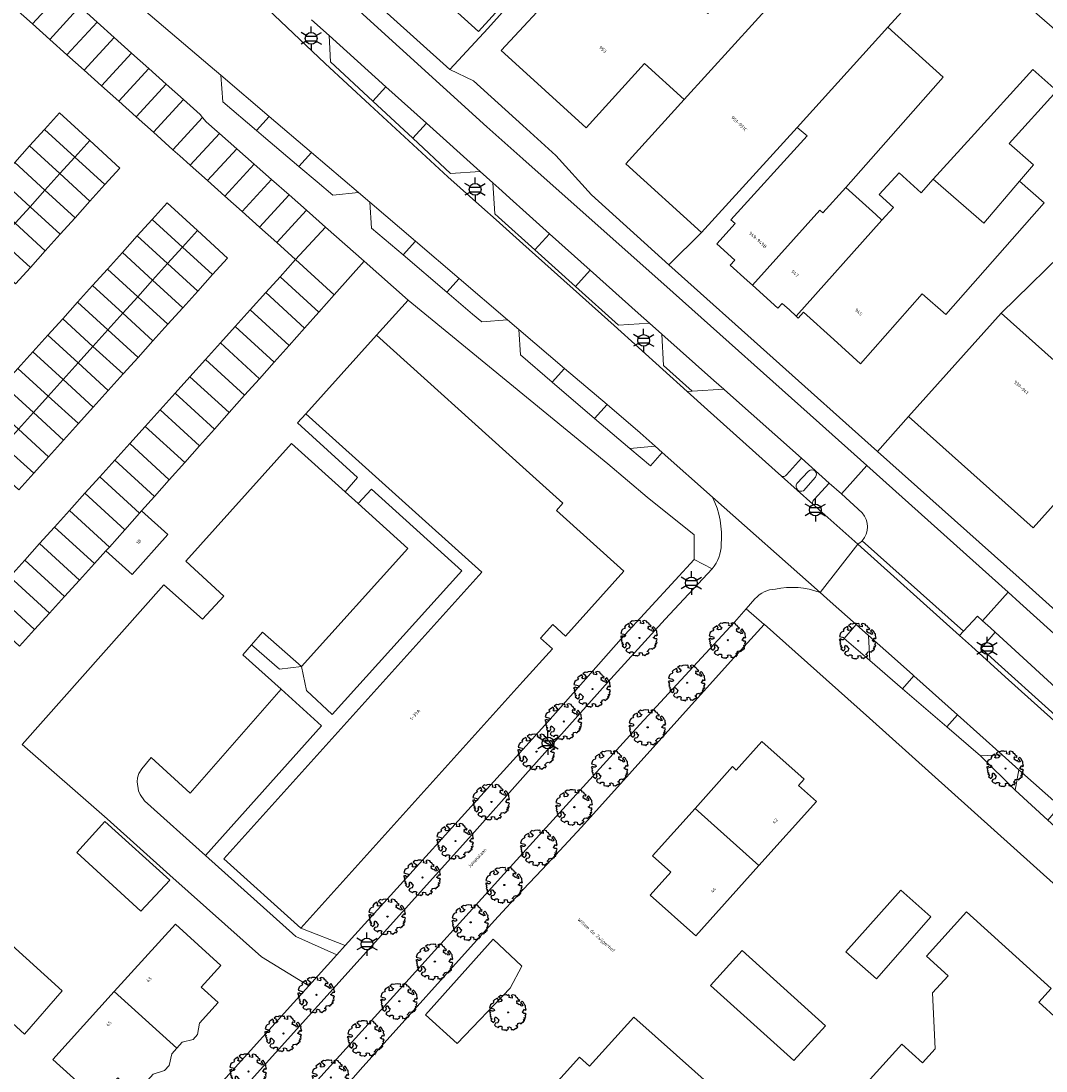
# Model space of a CAD drawing. Extents: x 105780 to 185197, y 477999 to 525027.
# Tile 398 of 562: x 107946 to 108056, y 479552 to 479665. Entities that reach past the tile are written whole.
import ezdxf
from ezdxf.enums import TextEntityAlignment as Align

# ---------------------------------------------------------------- set-up
doc = ezdxf.new("R2010")
doc.units = 0
for name, color, linetype, lineweight in [('B-GV-GR-BOOM-S', 252, 'Continuous', 25), ('B-GV-GR-HAAG_01-G', 252, 'GR-HAAG1', 13), ('B-RO-IE-MEUBILAIR_WEGMEUBILAIR-S', 252, 'Continuous', 25), ('B-WE-OG-TERREIN_ONBEGROEID-GV', 252, 'Continuous', 18), ('B-XX-KG-KADASTRAAL_BEBOUWING-G', 252, 'Continuous', 20), ('B1-WE-OG-BEBOUWING-T18', 7, 'Continuous', 18), ('B1-WE-OG-TERREIN_ERF-GV', 252, 'Continuous', 18), ('B1-WE-OG-TOPOGRAFIE-T18', 10, 'Continuous', 18), ('B1-WE-VH-VERHARDING_ASFALT-GV', 252, 'Continuous', 18), ('B1-WE-VH-VERHARDING_BEDRIJFSVLOERPLAAT-GV', 252, 'Continuous', 18), ('B1-WE-VH-VERHARDING_BETONSTRAATSTEEN-GV', 252, 'Continuous', 18), ('B1-WE-VH-VERHARDING_HALFVERHARDING-GV', 252, 'Continuous', 18), ('B1-WE-VH-VERHARDING_STRAATBAKSTEEN-GV', 252, 'Continuous', 18), ('B1-WE-VH-VERHARDING_TEGEL-GV', 252, 'Continuous', 18)]:
    doc.layers.add(name, color=color, linetype=linetype, lineweight=lineweight)
doc.styles.add('NLCS-ISO', font='NLCS-ISO.ttf')
doc.styles.add('NLCS-ISO-M200-T18', font='NLCS-ISO.ttf', dxfattribs={"height": 0.36})
doc.linetypes.add('GR-HAAG1', pattern='A,6,[176,NLCS.shx,S=0.125,R=0,X=0,Y=0],-2', length=8)

# ---------------------------------------------------------------- blocks, each defined once
blk = doc.blocks.new('B-SIE-WEG_LICHTMAST-SO')
at = {"ltscale": 0.1}
for p, q in [((0, 1.27), (0, 2.53)), ((-1.1, 0.63), (-2.19, 1.27)), ((1.1, 0.63), (2.19, 1.27)), ((-1.1, -0.63), (-2.19, -1.27)), ((0, -1.27), (0, -2.53)), ((1.1, -0.63), (2.19, -1.27))]:
    blk.add_line(p, q, dxfattribs=at)
at = {"flags": 128}
for points in [[(-1.16, 0.5), (1.16, 0.5)], [(-1.16, -0.5), (1.16, -0.5)]]:
    blk.add_lwpolyline(points, dxfattribs=at)
at = {"ltscale": 0.1}
blk.add_circle((0, 0), 1.27, dxfattribs=at)
at = {"style": 'NLCS-ISO'}
blk.add_attdef('TYPE', text='', height=1.8, dxfattribs=at).set_placement((0, 2.53), align=Align.BOTTOM_CENTER)
blk = doc.blocks.new('B-SGR-BOOM_06')
at = {"linetype": 'Continuous', "flags": 128}
blk.add_lwpolyline([(1.08, 1.41), (1.01, 1.58), (0.88, 1.63), (0.78, 1.81), (0.51, 1.88), (0.34, 1.81), (0.44, 1.71), (0.43, 1.52), (0.09, 1.59), (0.14, 1.73), (0.07, 1.88), (-0.06, 1.84), (-0.19, 1.88), (-0.46, 1.86), (-0.6, 1.79), (-0.78, 1.83), (-1.02, 1.64), (-0.85, 1.56), (-0.8, 1.46), (-0.63, 1.37), (-0.8, 1.16), (-1.02, 1.11), (-1.17, 1.24), (-1.05, 1.29), (-1.15, 1.54), (-1.45, 1.37), (-1.6, 1.21), (-1.52, 1.14), (-1.6, 1.01), (-1.77, 0.94), (-1.89, 0.82), (-2, 0.49), (-1.55, 0.37), (-1.48, 0.22), (-1.6, 0.12), (-1.8, 0.12), (-1.84, 0.22), (-2.04, 0.15), (-1.9, -0.07), (-1.97, -0.15), (-1.89, -0.22), (-1.95, -0.4), (-1.81, -0.47), (-1.89, -0.62), (-1.77, -0.64), (-1.72, -0.68), (-1.85, -0.84), (-1.57, -1.07), (-1.47, -0.97), (-1.38, -0.79), (-1.45, -0.7), (-1.37, -0.47), (-1.25, -0.54), (-1.12, -0.7), (-1, -0.8), (-1.12, -1.12), (-1.37, -1.17), (-1.47, -1.36), (-1.33, -1.51), (-1.13, -1.56), (-1.11, -1.61), (-1.08, -1.66), (-0.93, -1.49), (-0.73, -1.49), (-0.63, -1.56), (-0.68, -1.71), (-0.68, -1.84), (-0.46, -1.89), (-0.24, -1.88), (-0.19, -1.98), (-0.09, -1.86), (0.04, -1.79), (-0.02, -1.6), (0.11, -1.56), (0.31, -1.61), (0.34, -1.84), (0.46, -1.83), (0.58, -1.89), (0.83, -1.69), (0.95, -1.74), (0.93, -1.66), (1.06, -1.59), (0.96, -1.49), (0.85, -1.46), (1.03, -1.29), (1.05, -1.19), (1.26, -1.14), (1.42, -1.22), (1.51, -1.12), (1.51, -1.05), (1.65, -1.05), (1.65, -0.95), (1.78, -0.91), (1.78, -0.82), (1.63, -0.82), (1.82, -0.64), (1.7, -0.57), (1.85, -0.62), (1.9, -0.5), (1.82, -0.37), (1.93, -0.18), (1.87, -0.1), (1.7, -0.1), (1.5, 0.03), (1.63, 0.12), (1.75, 0.34), (1.82, 0.24), (1.95, 0.29), (1.87, 0.57), (1.88, 0.75), (1.8, 0.79), (1.67, 1.06), (1.53, 1.21), (1.35, 1.04), (1.47, 0.97), (1.57, 0.72), (1.41, 0.69), (1.33, 0.85), (1.2, 0.82), (1.06, 0.92), (0.9, 1.01), (0.98, 1.07), (0.93, 1.17), (1.01, 1.27), (1.15, 1.22), (1.26, 1.29)], close=True, dxfattribs=at)
blk.add_circle((0, 0), 0.06)
at = {"style": 'NLCS-ISO'}
blk.add_attdef('SOORT', text='', height=0.3, dxfattribs=at).set_placement((0, -0.36), align=Align.TOP_CENTER)

msp = doc.modelspace()

# ---------------------------------------------------------------- linework, layer by layer
at = {"layer": 'B-GV-GR-HAAG_01-G', "flags": 128}
msp.add_lwpolyline([(108061.926, 479589.407), (108059.529, 479591.561), (108050.859, 479599.513), (108049.338, 479597.751), (108067.521, 479581.359), (108085.943, 479564.894), (108087.369, 479566.542), (108077.866, 479575.083)], close=True, dxfattribs=at)
at = {"layer": 'B-WE-OG-TERREIN_ONBEGROEID-GV', "flags": 128}
for points in [[(108014.999, 479618.864), (108014.247, 479619.532), (108011.524, 479619.29), (108013.723, 479617.411)], [(108037.207, 479599.15), (108035.895, 479600.315), (108034.595, 479598.823), (108037.344, 479596.456)], [(108087.369, 479566.542), (108085.943, 479564.894), (108067.521, 479581.359), (108049.338, 479597.751), (108050.859, 479599.513), (108050.36, 479599.971), (108049.492, 479600.738), (108048.941, 479601.225), (108047.437, 479599.595), (108047.03, 479599.154), (108048.316, 479598.003), (108051.921, 479594.694), (108080.23, 479569.288), (108095.016, 479556.095), (108098.706, 479552.796), (108099.119, 479553.304), (108087.882, 479563.341), (108089.233, 479564.867)], [(108051.616, 479586.28), (108049.271, 479586.19), (108053.011, 479582.455), (108053.421, 479584.667)]]:
    msp.add_lwpolyline(points, close=True, dxfattribs=at)
at = {"layer": 'B-XX-KG-KADASTRAAL_BEBOUWING-G', "flags": 128}
for points in [[(108017.291, 479687.514), (108011.249, 479692.99), (108005.196, 479686.307), (108004.803, 479685.876), (108005.014, 479685.694), (108004.699, 479685.33), (108006.35, 479683.839), (108005.144, 479682.471), (108004.894, 479682.686), (108002.486, 479680.012), (108002.007, 479680.425), (108000, 479678.215), (107998.909, 479677.143), (107999.179, 479676.898), (107991.088, 479667.99), (107995.22, 479664.237), (108000, 479669.5), (108001.202, 479670.823), (108001.528, 479670.528), (108001.711, 479670.361), (108010.864, 479680.413), (108010.71, 479680.553), (108015.156, 479685.309), (108015.271, 479685.21)], [(108039.306, 479664.702), (108047.158, 479673.349), (108047.128, 479673.376), (108044.787, 479675.484), (108042.446, 479677.591), (108040.105, 479679.699), (108038.986, 479680.707), (108031.165, 479672.096), (108027.568, 479668.135), (108017.356, 479656.89), (108011.091, 479649.96), (108019.234, 479642.565), (108029.52, 479653.891)], [(108019.758, 479670.582), (108021.184, 479672.153), (108020.815, 479672.487), (108022.132, 479674.001), (108018.896, 479676.961), (108017.563, 479675.426), (108016.515, 479676.373), (108017.574, 479677.601), (108015.286, 479679.642), (108013.852, 479678.029), (108012.927, 479678.893), (108009.654, 479675.289), (108003.926, 479668.982), (107997.64, 479662.203), (108000.367, 479659.698), (108006.797, 479653.859), (108013.078, 479660.775), (108017.356, 479656.89), (108027.568, 479668.135), (108023.226, 479672.079), (108020.214, 479668.762), (108021.338, 479667.742), (108019.919, 479666.18), (108017.64, 479668.25)], [(108039.306, 479664.702), (108029.52, 479653.891), (108030.608, 479653.003), (108022.396, 479643.954), (108022.859, 479643.534), (108020.88, 479641.354), (108022.815, 479639.598), (108022.333, 479639.067), (108024.158, 479637.411), (108024.723, 479636.898), (108031.981, 479644.971), (108032.292, 479644.688), (108034.781, 479647.43), (108045.245, 479659.309)], [(108044.194, 479648.305), (108049.654, 479643.575), (108053.473, 479648.115), (108054.987, 479649.869), (108052.356, 479652.172), (108057.508, 479657.833), (108054.9, 479660.152), (108048.275, 479652.821)], [(108053.473, 479648.115), (108049.654, 479643.575), (108044.194, 479648.305), (108042.884, 479646.861), (108040.512, 479649.014), (108038.367, 479646.65), (108039.896, 479645.262), (108038.665, 479643.906), (108029.428, 479633.56), (108029.656, 479633.352), (108030.229, 479633.983), (108033.487, 479631.026), (108036.351, 479628.427), (108042.987, 479635.963), (108045.532, 479633.722), (108056.139, 479645.767)], [(108038.665, 479643.906), (108038.013, 479644.497), (108034.781, 479647.43), (108032.292, 479644.688), (108031.981, 479644.971), (108024.723, 479636.898), (108027.456, 479634.418), (108027.919, 479634.929), (108028.694, 479634.226), (108029.428, 479633.56)], [(108041.537, 479622.729), (108054.934, 479610.745), (108064.931, 479621.885), (108051.516, 479633.884)], [(107984.21, 479631.493), (107976.595, 479623.032), (107995.572, 479605.954), (107967.786, 479575.078), (107976.087, 479567.608), (108000, 479594.181), (108003.167, 479597.7), (108001.879, 479598.859), (108003.198, 479600.325), (108004.578, 479599.083), (108010.871, 479606.076), (108003.598, 479612.62), (108004.307, 479613.407), (108000, 479617.283)], [(107961.749, 479610.016), (107958.916, 479612.577), (107958.703, 479612.337), (107957.107, 479610.544), (107955.446, 479608.675), (107955.08, 479608.264), (107957.914, 479605.703)], [(108018.528, 479580.513), (108025.411, 479574.347), (108031.605, 479581.261), (108029.675, 479582.99), (108030.269, 479583.653), (108025.723, 479587.726), (108022.965, 479584.646), (108022.557, 479585.011)], [(108025.411, 479574.347), (108018.528, 479580.513), (108013.945, 479575.397), (108015.916, 479573.631), (108013.71, 479571.169), (108018.622, 479566.768)], [(107961.967, 479572.781), (107954.944, 479579.108), (107951.957, 479575.762), (107958.837, 479569.424)], [(108034.782, 479565.05), (108038.087, 479562.129), (108043.913, 479568.813), (108040.711, 479571.701)], [(108068.084, 479550.939), (108058.926, 479559.237), (108057.593, 479557.766), (108055.553, 479559.615), (108056.883, 479561.083), (108047.767, 479569.344), (108043.455, 479564.585), (108045.786, 479562.472), (108044.112, 479560.624), (108044.389, 479554.609), (108043.025, 479553.103), (108040.822, 479555.099), (108036.726, 479550.58), (108050.374, 479538.213), (108054.568, 479542.842), (108052.346, 479544.855), (108053.374, 479545.989), (108059.499, 479546.272), (108061.353, 479548.318), (108063.745, 479546.15)], [(107950.377, 479560.862), (107942.565, 479567.903), (107938.406, 479563.393), (107946.303, 479556.178)], [(107955.981, 479560.775), (107962.712, 479554.67), (107963.286, 479555.302), (107964.492, 479555.613), (107964.958, 479556.152), (107965.162, 479557.37), (107967.162, 479559.576), (107965.321, 479561.246), (107967.444, 479563.587), (107962.554, 479568.022)], [(108023.593, 479565.203), (108020.214, 479561.435), (108029.18, 479553.342), (108032.578, 479557.075)], [(107962.712, 479554.67), (107955.981, 479560.775), (107949.348, 479553.462), (107954.19, 479549.071), (107956.373, 479551.478), (107958.263, 479549.764), (107960.164, 479551.86), (107961.397, 479552.254), (107961.888, 479552.791), (107962.16, 479554.061)], [(108023.102, 479548.067), (108011.943, 479558.02), (108007.164, 479552.742), (108006.104, 479553.701), (108002.782, 479550.032), (108003.879, 479549.038), (108000, 479544.753), (107999.069, 479543.725), (108000, 479542.882), (108010.114, 479533.724), (108015.047, 479539.172), (108016.53, 479537.83), (108019.651, 479541.277), (108018.168, 479542.619)]]:
    msp.add_lwpolyline(points, close=True, dxfattribs=at)
at = {"layer": 'B1-WE-OG-TERREIN_ERF-GV', "flags": 128}
for points in [[(108071.84, 479690.575), (108068.781, 479689.957), (108060.625, 479679.981), (108061.749, 479678.993), (108059.442, 479676.37), (108057.562, 479678.025), (108059.868, 479680.647), (108067.129, 479689.624), (108065.68, 479689.331), (108054.269, 479676.458), (108049.594, 479671.155), (108060.541, 479661.605), (108061.275, 479662.425), (108071.999, 479652.814), (108072.266, 479653.112), (108090.355, 479636.751), (108109.75, 479658.014), (108109.348, 479658.378), (108108.868, 479657.822), (108106.377, 479659.938), (108106.096, 479659.612)], [(107987.622, 479635.284), (107984.21, 479631.493), (108000, 479617.283), (108004.307, 479613.407), (108003.598, 479612.62), (108010.871, 479606.076), (108004.578, 479599.083), (108003.198, 479600.325), (108001.879, 479598.859), (108003.167, 479597.7), (108000, 479594.181), (107976.087, 479567.608), (107980.852, 479565.739), (108000, 479586.871), (108002.676, 479589.824), (108010.586, 479598.778), (108016.409, 479605.109), (108018.43, 479607.321), (108018.442, 479609.978), (108013.386, 479614.034), (108009.154, 479617.633)], [(107976.161, 479595.803), (107973.786, 479595.515), (107970.768, 479598.144), (107969.826, 479597.052), (107973.961, 479593.351), (107978.281, 479589.416), (107965.82, 479575.427), (107975.544, 479566.718), (107979.944, 479564.73), (107980.852, 479565.739), (107976.087, 479567.608), (107967.786, 479575.078), (107995.572, 479605.954), (107976.595, 479623.032), (107975.722, 479622.062), (107982.179, 479616.168), (107980.845, 479614.62), (107982.252, 479613.349), (107983.696, 479614.907), (107993.404, 479606.123), (107979.445, 479590.625), (107976.664, 479593.226)], [(107973.961, 479593.351), (107969.826, 479597.052), (107970.768, 479598.144), (107971.944, 479599.507), (107976.161, 479595.803), (107987.592, 479608.528), (107982.252, 479613.349), (107980.845, 479614.62), (107975.064, 479619.839), (107963.692, 479607.163), (107967.78, 479603.369), (107965.483, 479600.901), (107961.312, 479604.599), (107946.052, 479587.38), (107955.211, 479579.377), (107961.946, 479573.298), (107971.843, 479564.524), (107976.942, 479561.396), (107979.944, 479564.73), (107975.544, 479566.718), (107965.82, 479575.427), (107959.235, 479581.326), (107958.753, 479582.009), (107958.598, 479582.411), (107958.436, 479583.387), (107958.496, 479583.805), (107958.64, 479584.282), (107958.947, 479584.754), (107959.951, 479585.996), (107964.151, 479582.137)], [(107982.252, 479613.349), (107987.592, 479608.528), (107976.161, 479595.803), (107976.664, 479593.226), (107979.445, 479590.625), (107993.404, 479606.123), (107983.696, 479614.907)], [(107971.944, 479599.507), (107970.768, 479598.144), (107973.786, 479595.515), (107976.161, 479595.803)], [(107978.281, 479589.416), (107973.961, 479593.351), (107964.151, 479582.137), (107959.951, 479585.996), (107958.947, 479584.754), (107958.64, 479584.282), (107958.496, 479583.805), (107958.436, 479583.387), (107958.598, 479582.411), (107958.753, 479582.009), (107959.235, 479581.326), (107965.82, 479575.427)], [(108025.411, 479574.347), (108018.622, 479566.768), (108013.71, 479571.169), (108015.916, 479573.631), (108013.945, 479575.397), (108018.528, 479580.513), (108022.557, 479585.011), (108022.965, 479584.646), (108025.723, 479587.726), (108030.269, 479583.653), (108029.675, 479582.99), (108031.605, 479581.261)], [(107951.957, 479575.762), (107954.944, 479579.108), (107961.967, 479572.781), (107958.837, 479569.424)], [(108034.782, 479565.05), (108040.711, 479571.701), (108043.913, 479568.813), (108038.087, 479562.129)], [(108068.084, 479550.939), (108063.745, 479546.15), (108061.353, 479548.318), (108059.499, 479546.272), (108053.374, 479545.989), (108052.346, 479544.855), (108054.568, 479542.842), (108050.374, 479538.213), (108036.726, 479550.58), (108040.822, 479555.099), (108043.025, 479553.103), (108044.389, 479554.609), (108044.112, 479560.624), (108045.786, 479562.472), (108043.455, 479564.585), (108047.767, 479569.344), (108056.883, 479561.083), (108055.553, 479559.615), (108057.593, 479557.766), (108058.926, 479559.237)], [(107950.377, 479560.862), (107946.303, 479556.178), (107938.406, 479563.393), (107942.565, 479567.903)], [(107962.554, 479568.022), (107967.444, 479563.587), (107965.321, 479561.246), (107967.162, 479559.576), (107965.162, 479557.37), (107964.958, 479556.152), (107964.492, 479555.613), (107963.286, 479555.302), (107962.712, 479554.67), (107962.16, 479554.061), (107961.888, 479552.791), (107961.397, 479552.254), (107960.164, 479551.86), (107958.263, 479549.764), (107956.373, 479551.478), (107954.19, 479549.071), (107949.348, 479553.462), (107955.981, 479560.775)], [(107999.862, 479563.514), (107996.774, 479566.412), (107989.507, 479558.261), (107992.913, 479555.189), (107998.617, 479561.141)], [(107999.862, 479563.514), (107998.617, 479561.141), (107992.913, 479555.189), (107989.507, 479558.261), (107996.774, 479566.412)], [(108023.593, 479565.203), (108032.578, 479557.075), (108029.18, 479553.342), (108020.214, 479561.435)], [(108023.102, 479548.067), (108018.168, 479542.619), (108019.651, 479541.277), (108016.53, 479537.83), (108015.047, 479539.172), (108010.114, 479533.724), (108000, 479542.882), (107999.069, 479543.725), (108000, 479544.753), (108003.879, 479549.038), (108002.782, 479550.032), (108006.104, 479553.701), (108007.164, 479552.742), (108011.943, 479558.02)]]:
    msp.add_lwpolyline(points, close=True, dxfattribs=at)
for points in [[(107975.792, 479674.864), (107992.109, 479660.149), (107996.205, 479664.547), (108000, 479668.811)], [(108047.158, 479673.349), (108039.306, 479664.702), (108045.245, 479659.309), (108034.781, 479647.43), (108038.013, 479644.497), (108038.665, 479643.906), (108039.896, 479645.262), (108038.367, 479646.65), (108040.512, 479649.014), (108042.884, 479646.861), (108044.194, 479648.305), (108048.275, 479652.821), (108054.9, 479660.152), (108057.508, 479657.833), (108052.356, 479652.172), (108054.987, 479649.869), (108053.473, 479648.115), (108056.139, 479645.767), (108045.532, 479633.722), (108042.987, 479635.963), (108036.351, 479628.427), (108033.487, 479631.026), (108030.229, 479633.983), (108029.656, 479633.352), (108029.428, 479633.56), (108028.694, 479634.226), (108027.919, 479634.929), (108027.456, 479634.418), (108024.723, 479636.898), (108024.158, 479637.411), (108022.333, 479639.067), (108022.815, 479639.598), (108020.88, 479641.354), (108022.859, 479643.534), (108022.396, 479643.954), (108030.608, 479653.003), (108029.52, 479653.891), (108019.234, 479642.565), (108015.702, 479639.089), (108038.198, 479618.98), (108041.537, 479622.729), (108051.516, 479633.884), (108059.436, 479641.643)], [(108060.541, 479661.605), (108049.594, 479671.155)], [(108000, 479669.5), (107995.22, 479664.237), (107991.088, 479667.99)], [(108000, 479668.811), (107996.205, 479664.547), (107992.109, 479660.149), (107994.68, 479658.901), (108000, 479654.089), (108003.552, 479650.877), (108007.386, 479646.633), (108015.702, 479639.089), (108019.234, 479642.565), (108011.091, 479649.96), (108017.356, 479656.89), (108013.078, 479660.775), (108006.797, 479653.859), (108000.367, 479659.698), (107997.64, 479662.203), (108003.926, 479668.982)], [(108134.616, 479596.406), (108090.44, 479635.198), (108072.351, 479651.558), (108072.084, 479651.261), (108069.857, 479653.256), (108069.376, 479652.734), (108084.299, 479639.359), (108078.674, 479633.083), (108081.351, 479630.684), (108076.351, 479625.105), (108073.697, 479627.484), (108074.381, 479628.248), (108059.436, 479641.643), (108051.516, 479633.884), (108064.931, 479621.885), (108054.934, 479610.745), (108041.537, 479622.729), (108038.198, 479618.98), (108053.43, 479605.363), (108068.901, 479591.412), (108082.054, 479579.645), (108083.651, 479578.217), (108102.777, 479560.978), (108143.121, 479524.997)], [(107960.751, 479543.407), (107976.942, 479561.396), (107971.843, 479564.524), (107961.946, 479573.298), (107955.211, 479579.377), (107946.052, 479587.38), (107961.312, 479604.599), (107965.483, 479600.901), (107967.78, 479603.369), (107963.692, 479607.163), (107975.064, 479619.839), (107980.845, 479614.62), (107982.179, 479616.168), (107975.722, 479622.062), (107976.595, 479623.032), (107984.21, 479631.493), (107987.622, 479635.284), (107982.891, 479639.467), (107979.667, 479635.851), (107978.003, 479633.985), (107976.473, 479632.268), (107974.809, 479630.402), (107973.211, 479628.61), (107971.614, 479626.819), (107970.017, 479625.027), (107968.353, 479623.161), (107966.755, 479621.37), (107965.158, 479619.578), (107963.561, 479617.787), (107961.897, 479615.92), (107960.3, 479614.129), (107958.916, 479612.577), (107961.749, 479610.016), (107957.914, 479605.703), (107955.08, 479608.264), (107953.838, 479606.893), (107952.227, 479605.114), (107950.616, 479603.335), (107949.005, 479601.556), (107947.394, 479599.777), (107945.783, 479597.998)], [(108073.021, 479558.164), (108037.312, 479590.237), (108025.984, 479600.345), (108025.961, 479600.32), (108022.338, 479596.353), (108006.301, 479578.502), (108002.057, 479573.935), (108000, 479571.722), (107996.948, 479568.437), (107982.474, 479552.32), (107981.728, 479551.49), (107968.819, 479537.229), (107967.928, 479536.158), (107967.668, 479535.546), (107968.025, 479529.483), (108000, 479500.677), (108031.224, 479472.547)]]:
    msp.add_lwpolyline(points, dxfattribs=at)
at = {"layer": 'B1-WE-VH-VERHARDING_ASFALT-GV', "flags": 128}
for points in [[(107978.678, 479660.795), (107973.206, 479665.985), (107971.624, 479667.486), (107970.173, 479668.863), (107968.925, 479670.047), (107963.913, 479674.665), (107963.57, 479674.981), (107960.389, 479677.9), (107959.716, 479678.624), (107958.096, 479680.095)], [(107957.687, 479667.867), (107966.319, 479660.492), (107967.468, 479659.512), (107972.667, 479655.075), (107977.232, 479651.179), (107982.276, 479646.874), (107983.506, 479645.824), (107988.423, 479641.627), (107993.12, 479637.619), (107998.331, 479633.171), (107999.562, 479632.12), (108004.469, 479627.933), (108009.052, 479624.022), (108012.604, 479620.99), (108014.247, 479619.532), (108014.999, 479618.864), (108020.404, 479614.066), (108032.011, 479603.763), (108036.054, 479608.975), (108031.228, 479613.293), (108027.848, 479616.317), (108019.873, 479623.453), (108017.676, 479625.419), (108009.825, 479632.564), (108000, 479641.359), (107997.112, 479643.935), (107995.562, 479645.317), (107991.92, 479648.566), (107983.495, 479656.346), (107978.678, 479660.795)], [(107977.216, 479665.499), (107979.107, 479663.799), (107985.244, 479658.281), (107989.597, 479654.366), (107995.388, 479649.159), (107996.751, 479647.934), (107997.401, 479647.349), (107998.941, 479645.966), (108000, 479645.014), (108002.865, 479642.443), (108007.245, 479638.513), (108012.395, 479633.893), (108013.61, 479632.813), (108014.95, 479631.621), (108020.566, 479626.628), (108021.627, 479625.683), (108021.717, 479625.603), (108029.981, 479618.242), (108032.981, 479615.569), (108034.301, 479614.394), (108037.049, 479617.466), (108031.947, 479622.027), (108016.159, 479636.097), (108000, 479650.498), (107996.104, 479653.958), (107982.009, 479666.788)], [(108080.23, 479569.288), (108051.921, 479594.694), (108048.316, 479598.003), (108047.03, 479599.154), (108036.054, 479608.975), (108032.011, 479603.763), (108033.073, 479602.82), (108035.895, 479600.315), (108037.207, 479599.15), (108039.086, 479597.482), (108041.947, 479594.924), (108042.094, 479594.793), (108046.786, 479590.598), (108051.616, 479586.28), (108053.421, 479584.667), (108057.819, 479580.735)]]:
    msp.add_lwpolyline(points, dxfattribs=at)
msp.add_lwpolyline([(108067.605, 479589.987), (108064.752, 479592.544), (108062.315, 479594.728), (108053.533, 479602.673), (108052.27, 479603.806), (108049.492, 479600.738), (108050.36, 479599.971), (108050.859, 479599.513), (108059.529, 479591.561), (108061.926, 479589.407), (108077.866, 479575.083), (108080.684, 479578.153)], close=True, dxfattribs=at)
at = {"layer": 'B1-WE-VH-VERHARDING_BEDRIJFSVLOERPLAAT-GV', "flags": 128}
for points in [[(107950.394, 479668.578), (107948.532, 479670.246), (107945.294, 479666.724), (107947.157, 479665.056)], [(107952.257, 479666.91), (107950.394, 479668.578), (107947.157, 479665.056), (107949.019, 479663.388)], [(107954.119, 479665.242), (107952.257, 479666.91), (107949.019, 479663.388), (107950.881, 479661.719)], [(107955.981, 479663.574), (107954.119, 479665.242), (107950.881, 479661.719), (107952.744, 479660.051)], [(107957.844, 479661.905), (107955.981, 479663.574), (107952.744, 479660.051), (107954.606, 479658.383)], [(107959.706, 479660.237), (107957.844, 479661.905), (107954.606, 479658.383), (107956.468, 479656.715)], [(107961.568, 479658.569), (107959.706, 479660.237), (107956.468, 479656.715), (107958.331, 479655.047)], [(107963.431, 479656.901), (107961.568, 479658.569), (107958.331, 479655.047), (107960.193, 479653.378)], [(107965.492, 479654.971), (107965.24, 479655.28), (107963.431, 479656.901), (107960.193, 479653.378), (107962.296, 479651.494)], [(107967.304, 479653.248), (107967.05, 479653.473), (107965.89, 479654.482), (107965.492, 479654.971), (107962.296, 479651.494), (107963.042, 479650.826), (107964.158, 479649.826)], [(107969.177, 479651.592), (107967.304, 479653.248), (107964.158, 479649.826), (107966.021, 479648.158)], [(107971.051, 479649.936), (107969.177, 479651.592), (107966.021, 479648.158), (107967.883, 479646.49)], [(107972.924, 479648.28), (107971.051, 479649.936), (107967.883, 479646.49), (107969.745, 479644.822)], [(107974.797, 479646.623), (107972.924, 479648.28), (107969.745, 479644.822), (107971.608, 479643.153)], [(107976.67, 479644.967), (107974.797, 479646.623), (107971.608, 479643.153), (107973.47, 479641.485)], [(107978.717, 479643.157), (107976.67, 479644.967), (107973.47, 479641.485), (107975.505, 479639.662)], [(107978.717, 479643.157), (107975.505, 479639.662), (107979.667, 479635.851), (107982.891, 479639.467)], [(107975.505, 479639.662), (107973.832, 479637.804), (107978.003, 479633.985), (107979.667, 479635.851)], [(107973.832, 479637.804), (107972.293, 479636.095), (107976.473, 479632.268), (107978.003, 479633.985)], [(107972.293, 479636.095), (107970.62, 479634.237), (107974.809, 479630.402), (107976.473, 479632.268)], [(107970.62, 479634.237), (107969.014, 479632.453), (107973.211, 479628.61), (107974.809, 479630.402)], [(107969.014, 479632.453), (107967.408, 479630.67), (107971.614, 479626.819), (107973.211, 479628.61)], [(107967.408, 479630.67), (107965.802, 479628.886), (107970.017, 479625.027), (107971.614, 479626.819)], [(107965.802, 479628.886), (107964.13, 479627.028), (107968.353, 479623.161), (107970.017, 479625.027)], [(107964.13, 479627.028), (107962.524, 479625.244), (107966.755, 479621.37), (107968.353, 479623.161)], [(107962.524, 479625.244), (107960.918, 479623.461), (107965.158, 479619.578), (107966.755, 479621.37)], [(107960.918, 479623.461), (107959.312, 479621.677), (107963.561, 479617.787), (107965.158, 479619.578)], [(107959.312, 479621.677), (107957.639, 479619.819), (107961.897, 479615.92), (107963.561, 479617.787)], [(107957.639, 479619.819), (107956.033, 479618.035), (107960.3, 479614.129), (107961.897, 479615.92)], [(107956.033, 479618.035), (107954.427, 479616.252), (107958.703, 479612.337), (107958.916, 479612.577), (107960.3, 479614.129)], [(107954.427, 479616.252), (107952.821, 479614.468), (107957.107, 479610.544), (107958.703, 479612.337)], [(107952.821, 479614.468), (107951.416, 479612.907), (107951.149, 479612.61), (107955.446, 479608.675), (107957.107, 479610.544)], [(107951.149, 479612.61), (107949.543, 479610.826), (107953.838, 479606.893), (107955.08, 479608.264), (107955.446, 479608.675)], [(107949.543, 479610.826), (107947.937, 479609.043), (107952.227, 479605.114), (107953.838, 479606.893)], [(107947.937, 479609.043), (107946.331, 479607.259), (107950.616, 479603.335), (107952.227, 479605.114)], [(107946.331, 479607.259), (107944.725, 479605.475), (107949.005, 479601.556), (107950.616, 479603.335)], [(107944.725, 479605.475), (107943.119, 479603.692), (107947.394, 479599.777), (107949.005, 479601.556)], [(107943.119, 479603.692), (107941.513, 479601.908), (107945.783, 479597.998), (107947.394, 479599.777)]]:
    msp.add_lwpolyline(points, close=True, dxfattribs=at)
for points in [[(107965.802, 479628.886), (107967.408, 479630.67), (107969.014, 479632.453), (107970.62, 479634.237), (107972.293, 479636.095), (107973.832, 479637.804), (107975.505, 479639.662), (107973.47, 479641.485), (107971.608, 479643.153), (107969.745, 479644.822), (107967.883, 479646.49), (107966.021, 479648.158), (107964.158, 479649.826), (107963.042, 479650.826), (107962.296, 479651.494), (107960.193, 479653.378), (107958.331, 479655.047), (107956.468, 479656.715), (107954.606, 479658.383), (107952.744, 479660.051), (107950.881, 479661.719), (107949.019, 479663.388), (107947.157, 479665.056), (107945.294, 479666.724)], [(107945.249, 479650.118), (107946.855, 479651.902), (107948.46, 479653.686), (107950.066, 479655.469), (107953.327, 479652.484), (107956.572, 479649.512), (107954.966, 479647.729), (107953.361, 479645.945), (107951.755, 479644.161), (107950.149, 479642.378), (107948.543, 479640.594), (107946.937, 479638.81), (107945.331, 479637.027)], [(107945.606, 479627.932), (107947.212, 479629.716), (107948.818, 479631.5), (107950.424, 479633.283), (107952.03, 479635.067), (107953.636, 479636.851), (107955.242, 479638.634), (107956.848, 479640.418), (107958.454, 479642.202), (107960.06, 479643.986), (107961.665, 479645.769), (107964.926, 479642.784), (107968.171, 479639.812), (107966.566, 479638.029), (107964.96, 479636.245), (107963.354, 479634.461), (107961.748, 479632.677), (107960.142, 479630.894), (107958.536, 479629.11), (107956.93, 479627.326), (107955.324, 479625.543), (107953.718, 479623.759), (107952.112, 479621.975), (107950.507, 479620.192), (107948.901, 479618.408), (107947.295, 479616.624), (107945.689, 479614.841)], [(107944.725, 479605.475), (107946.331, 479607.259), (107947.937, 479609.043), (107949.543, 479610.826), (107951.149, 479612.61), (107951.416, 479612.907), (107952.821, 479614.468), (107954.427, 479616.252), (107956.033, 479618.035), (107957.639, 479619.819), (107959.312, 479621.677), (107960.918, 479623.461), (107962.524, 479625.244), (107964.13, 479627.028), (107965.802, 479628.886)]]:
    msp.add_lwpolyline(points, dxfattribs=at)
at = {"layer": 'B1-WE-VH-VERHARDING_BETONSTRAATSTEEN-GV', "flags": 128}
for points in [[(107979.107, 479663.799), (107979.25, 479660.965), (107983.83, 479656.717), (107985.244, 479658.281)], [(107985.244, 479658.281), (107983.83, 479656.717), (107988.123, 479652.735), (107989.597, 479654.366)], [(107989.597, 479654.366), (107988.123, 479652.735), (107992.208, 479648.945), (107995.388, 479649.159)], [(107996.751, 479647.934), (107996.951, 479644.586), (107997.366, 479644.216), (108001.282, 479640.692), (108002.865, 479642.443), (108000, 479645.014), (107998.941, 479645.966), (107997.401, 479647.349)], [(108002.865, 479642.443), (108001.282, 479640.692), (108005.656, 479636.756), (108007.245, 479638.513)], [(108007.245, 479638.513), (108005.656, 479636.756), (108010.282, 479632.594), (108013.61, 479632.813), (108012.395, 479633.893)], [(108014.95, 479631.621), (108015.125, 479628.236), (108018.215, 479625.455), (108021.627, 479625.683), (108020.566, 479626.628)], [(108042.094, 479594.793), (108040.886, 479593.407), (108045.656, 479589.301), (108046.786, 479590.598)]]:
    msp.add_lwpolyline(points, close=True, dxfattribs=at)
for points in [[(108037.049, 479617.466), (108034.301, 479614.394), (108036.525, 479612.344)], [(108036.526, 479609.358), (108047.437, 479599.595), (108048.941, 479601.225), (108049.492, 479600.738), (108052.27, 479603.806), (108037.049, 479617.466)], [(108030.762, 479616.864), (108029.506, 479615.509)], [(108030.198, 479614.736), (108031.489, 479616.204)], [(108032.011, 479603.763), (108020.404, 479614.066)], [(108036.054, 479608.975), (108047.03, 479599.154), (108047.437, 479599.595), (108036.526, 479609.358)], [(108020.376, 479606.343), (108015.315, 479600.904), (108009.465, 479594.474), (108000, 479583.848), (107994.498, 479577.671), (107987.025, 479569.371), (107968.775, 479549.1), (107963.978, 479543.852), (107968.042, 479540.343), (108000, 479575.676), (108012.583, 479589.545), (108022.799, 479600.572), (108024.039, 479602.009)], [(108024.039, 479602.009), (108024.984, 479603.104)]]:
    msp.add_lwpolyline(points, dxfattribs=at)
at = {"layer": 'B1-WE-VH-VERHARDING_BETONSTRAATSTEEN-GV'}
for points in [[(108031.489, 479616.204, 0.9466327), (108030.762, 479616.864)], [(108029.506, 479615.509, 0.7788364), (108030.198, 479614.736)], [(108020.404, 479614.066, -0.1375081), (108021.343, 479608.957)], [(108036.525, 479612.344, -0.3941728), (108036.526, 479609.358)], [(108036.526, 479609.358, -0.0691093), (108036.054, 479608.975)], [(108021.343, 479608.957, -0.185612), (108020.376, 479606.343)], [(108024.984, 479603.104, -0.1933792), (108027.181, 479604.145)], [(108027.181, 479604.145, -0.1435308), (108032.011, 479603.763)]]:
    msp.add_lwpolyline(points, format="xyb", dxfattribs=at)
at = {"layer": 'B1-WE-VH-VERHARDING_HALFVERHARDING-GV', "flags": 128}
for points in [[(107950.066, 479655.469), (107948.46, 479653.686), (107951.721, 479650.7), (107953.327, 479652.484)], [(107948.46, 479653.686), (107946.855, 479651.902), (107950.115, 479648.916), (107951.721, 479650.7)], [(107953.327, 479652.484), (107951.721, 479650.7), (107954.966, 479647.729), (107956.572, 479649.512)], [(107950.115, 479648.916), (107946.855, 479651.902), (107945.249, 479650.118), (107948.509, 479647.133)], [(107948.509, 479647.133), (107945.249, 479650.118), (107943.643, 479648.335), (107946.904, 479645.349)], [(107951.721, 479650.7), (107950.115, 479648.916), (107953.361, 479645.945), (107954.966, 479647.729)], [(107950.115, 479648.916), (107948.509, 479647.133), (107951.755, 479644.161), (107953.361, 479645.945)], [(107943.643, 479648.335), (107942.037, 479646.551), (107945.298, 479643.565), (107946.904, 479645.349)], [(107948.509, 479647.133), (107946.904, 479645.349), (107950.149, 479642.378), (107951.755, 479644.161)], [(107961.665, 479645.769), (107960.06, 479643.986), (107963.32, 479641), (107964.926, 479642.784)], [(107946.904, 479645.349), (107945.298, 479643.565), (107948.543, 479640.594), (107950.149, 479642.378)], [(107945.298, 479643.565), (107943.692, 479641.782), (107946.937, 479638.81), (107948.543, 479640.594)], [(107963.32, 479641), (107960.06, 479643.986), (107958.454, 479642.202), (107961.714, 479639.216)], [(107958.454, 479642.202), (107956.848, 479640.418), (107960.108, 479637.433), (107961.714, 479639.216)], [(107964.926, 479642.784), (107963.32, 479641), (107966.566, 479638.029), (107968.171, 479639.812)], [(107943.692, 479641.782), (107942.086, 479639.998), (107945.331, 479637.027), (107946.937, 479638.81)], [(107963.32, 479641), (107961.714, 479639.216), (107964.96, 479636.245), (107966.566, 479638.029)], [(107960.108, 479637.433), (107956.848, 479640.418), (107955.242, 479638.634), (107958.503, 479635.649)], [(107961.714, 479639.216), (107960.108, 479637.433), (107963.354, 479634.461), (107964.96, 479636.245)], [(107955.242, 479638.634), (107953.636, 479636.851), (107956.897, 479633.865), (107958.503, 479635.649)], [(107953.636, 479636.851), (107952.03, 479635.067), (107955.291, 479632.082), (107956.897, 479633.865)], [(107960.108, 479637.433), (107958.503, 479635.649), (107961.748, 479632.677), (107963.354, 479634.461)], [(107961.748, 479632.677), (107958.503, 479635.649), (107956.897, 479633.865), (107960.142, 479630.894)], [(107952.03, 479635.067), (107950.424, 479633.283), (107953.685, 479630.298), (107955.291, 479632.082)], [(107950.424, 479633.283), (107948.818, 479631.5), (107952.079, 479628.514), (107953.685, 479630.298)], [(107956.897, 479633.865), (107955.291, 479632.082), (107958.536, 479629.11), (107960.142, 479630.894)], [(107955.291, 479632.082), (107953.685, 479630.298), (107956.93, 479627.326), (107958.536, 479629.11)], [(107948.818, 479631.5), (107947.212, 479629.716), (107950.473, 479626.731), (107952.079, 479628.514)], [(107950.473, 479626.731), (107947.212, 479629.716), (107945.606, 479627.932), (107948.867, 479624.947)], [(107953.685, 479630.298), (107952.079, 479628.514), (107955.324, 479625.543), (107956.93, 479627.326)], [(107945.606, 479627.932), (107944.001, 479626.149), (107947.261, 479623.163), (107948.867, 479624.947)], [(107952.079, 479628.514), (107950.473, 479626.731), (107953.718, 479623.759), (107955.324, 479625.543)], [(107950.473, 479626.731), (107948.867, 479624.947), (107952.112, 479621.975), (107953.718, 479623.759)], [(107944.001, 479626.149), (107942.395, 479624.365), (107945.655, 479621.379), (107947.261, 479623.163)], [(107948.867, 479624.947), (107947.261, 479623.163), (107950.507, 479620.192), (107952.112, 479621.975)], [(107947.261, 479623.163), (107945.655, 479621.379), (107948.901, 479618.408), (107950.507, 479620.192)], [(107945.655, 479621.379), (107944.049, 479619.596), (107947.295, 479616.624), (107948.901, 479618.408)], [(107944.049, 479619.596), (107942.444, 479617.812), (107945.689, 479614.841), (107947.295, 479616.624)]]:
    msp.add_lwpolyline(points, close=True, dxfattribs=at)
at = {"layer": 'B1-WE-VH-VERHARDING_STRAATBAKSTEEN-GV', "flags": 128}
for points in [[(107967.468, 479659.512), (107967.661, 479656.647), (107971.286, 479653.573), (107972.667, 479655.075)], [(107972.667, 479655.075), (107971.286, 479653.573), (107972.064, 479652.913), (107975.862, 479649.687), (107977.232, 479651.179)], [(107977.232, 479651.179), (107975.862, 479649.687), (107977.825, 479648.02), (107979.526, 479646.577), (107982.276, 479646.874)], [(107983.506, 479645.824), (107983.677, 479643.054), (107987.096, 479640.152), (107988.423, 479641.627)], [(107988.423, 479641.627), (107987.096, 479640.152), (107991.804, 479636.157), (107993.12, 479637.619)], [(107993.12, 479637.619), (107991.804, 479636.157), (107994.566, 479633.774), (107995.551, 479632.933), (107998.331, 479633.171)], [(107999.562, 479632.12), (107999.72, 479629.371), (108003.137, 479626.453), (108004.469, 479627.933)], [(108004.469, 479627.933), (108003.137, 479626.453), (108007.718, 479622.54), (108009.052, 479624.022)], [(108009.052, 479624.022), (108007.718, 479622.54), (108011.524, 479619.29), (108014.247, 479619.532), (108012.604, 479620.99)], [(108039.086, 479597.482), (108037.207, 479599.15), (108037.344, 479596.456), (108040.886, 479593.407), (108042.094, 479594.793), (108041.947, 479594.924)], [(108046.786, 479590.598), (108045.656, 479589.301), (108049.271, 479586.19), (108051.616, 479586.28)], [(108053.421, 479584.667), (108053.011, 479582.455), (108056.531, 479579.256), (108057.819, 479580.735)]]:
    msp.add_lwpolyline(points, close=True, dxfattribs=at)
at = {"layer": 'B1-WE-VH-VERHARDING_TEGEL-GV', "flags": 128}
for points in [[(107983.506, 479645.824), (107982.276, 479646.874), (107979.526, 479646.577), (107977.825, 479648.02), (107975.862, 479649.687), (107972.064, 479652.913), (107971.286, 479653.573), (107967.661, 479656.647), (107967.468, 479659.512), (107966.319, 479660.492), (107957.687, 479667.867), (107956.293, 479666.307), (107943.846, 479676.89), (107945.258, 479678.503), (107943.329, 479680.154), (107942.049, 479681.215), (107941.569, 479680.637), (107940.469, 479679.382), (107939.151, 479677.879)], [(108068.901, 479591.412), (108053.43, 479605.363), (108038.198, 479618.98), (108015.702, 479639.089), (108007.386, 479646.633), (108003.552, 479650.877), (108000, 479654.089), (107994.68, 479658.901), (107992.109, 479660.149), (107975.792, 479674.864)], [(107952.257, 479666.91), (107954.119, 479665.242), (107955.981, 479663.574), (107957.844, 479661.905), (107959.706, 479660.237), (107961.568, 479658.569), (107963.431, 479656.901), (107965.24, 479655.28), (107965.492, 479654.971), (107965.89, 479654.482), (107967.05, 479653.473), (107967.304, 479653.248), (107969.177, 479651.592), (107971.051, 479649.936), (107972.924, 479648.28), (107974.797, 479646.623), (107976.67, 479644.967), (107978.717, 479643.157), (107982.891, 479639.467), (107987.622, 479635.284), (108009.154, 479617.633), (108013.386, 479614.034), (108018.442, 479609.978), (108018.43, 479607.321), (108020.376, 479606.343)], [(107973.206, 479665.985), (107978.678, 479660.795), (107983.495, 479656.346), (107991.92, 479648.566), (107995.562, 479645.317), (107997.112, 479643.935), (108000, 479641.359), (108009.825, 479632.564), (108017.676, 479625.419), (108018.215, 479625.455), (108015.125, 479628.236), (108014.95, 479631.621), (108013.61, 479632.813), (108010.282, 479632.594), (108005.656, 479636.756), (108001.282, 479640.692), (107997.366, 479644.216), (107996.951, 479644.586), (107996.751, 479647.934), (107995.388, 479649.159), (107992.208, 479648.945), (107988.123, 479652.735), (107983.83, 479656.717), (107979.25, 479660.965), (107979.107, 479663.799), (107977.216, 479665.499)], [(107982.009, 479666.788), (107996.104, 479653.958), (108000, 479650.498), (108016.159, 479636.097), (108031.947, 479622.027), (108037.049, 479617.466), (108052.27, 479603.806), (108053.533, 479602.673), (108062.315, 479594.728)], [(108020.404, 479614.066), (108014.999, 479618.864), (108013.723, 479617.411), (108011.524, 479619.29), (108007.718, 479622.54), (108003.137, 479626.453), (107999.72, 479629.371), (107999.562, 479632.12), (107998.331, 479633.171), (107995.551, 479632.933), (107994.566, 479633.774), (107991.804, 479636.157), (107987.096, 479640.152), (107983.677, 479643.054), (107983.506, 479645.824)], [(108029.981, 479618.242), (108021.717, 479625.603), (108021.627, 479625.683), (108018.215, 479625.455), (108017.676, 479625.419), (108019.873, 479623.453), (108027.848, 479616.317)], [(108029.981, 479618.242), (108028.386, 479616.443)], [(108028.386, 479616.443), (108029.981, 479618.242)], [(108031.373, 479613.793), (108032.981, 479615.569), (108029.981, 479618.242)], [(108027.848, 479616.317), (108031.228, 479613.293)], [(108029.506, 479615.509), (108030.762, 479616.864)], [(108031.489, 479616.204), (108030.198, 479614.736)], [(108036.525, 479612.344), (108034.301, 479614.394), (108032.981, 479615.569), (108031.373, 479613.793)], [(108031.228, 479613.293), (108036.054, 479608.975)], [(107968.775, 479549.1), (107987.025, 479569.371), (107994.498, 479577.671), (108000, 479583.848), (108009.465, 479594.474), (108015.315, 479600.904), (108020.376, 479606.343), (108018.43, 479607.321), (108016.409, 479605.109), (108010.586, 479598.778), (108002.676, 479589.824), (108000, 479586.871), (107980.852, 479565.739), (107979.944, 479564.73), (107976.942, 479561.396), (107960.751, 479543.407)], [(108082.06, 479554.953), (108082.046, 479555.405), (108082.016, 479556.348), (108081.913, 479556.44), (108076.908, 479560.935), (108072.6, 479564.784), (108068.524, 479568.426), (108064.56, 479571.97), (108063.856, 479572.599), (108061.159, 479575.05), (108056.531, 479579.256), (108053.011, 479582.455), (108049.271, 479586.19), (108045.656, 479589.301), (108040.886, 479593.407), (108037.344, 479596.456), (108034.595, 479598.823), (108035.895, 479600.315), (108033.073, 479602.82), (108032.011, 479603.763)], [(108024.984, 479603.104), (108024.039, 479602.009), (108025.961, 479600.32), (108025.984, 479600.345), (108037.312, 479590.237), (108073.021, 479558.164), (108074.297, 479557.031), (108073.95, 479556.513), (108078.271, 479553.407), (108081.387, 479550.427), (108083.823, 479548.25), (108092.684, 479540.642), (108096.584, 479537.213), (108099.163, 479534.946), (108130.264, 479506.919), (108132.506, 479504.977), (108132.793, 479502.581), (108135.287, 479502.849), (108135.091, 479503.518), (108134.728, 479504.657), (108134.329, 479505.765)]]:
    msp.add_lwpolyline(points, dxfattribs=at)
at = {"layer": 'B1-WE-VH-VERHARDING_TEGEL-GV'}
for points in [[(108028.386, 479616.443, -0.3231107), (108027.848, 479616.317)], [(108027.848, 479616.317, 0.3231107), (108028.386, 479616.443)], [(108030.762, 479616.864, -0.9466327), (108031.489, 479616.204)], [(108030.198, 479614.736, -0.7788364), (108029.506, 479615.509)], [(108021.343, 479608.957, 0.1375081), (108020.404, 479614.066)], [(108031.373, 479613.793, 0.3775674), (108031.228, 479613.293)], [(108031.228, 479613.293, -0.3775674), (108031.373, 479613.793)], [(108036.526, 479609.358, 0.3941728), (108036.525, 479612.344)], [(108036.054, 479608.975, 0.0691093), (108036.526, 479609.358)], [(108020.376, 479606.343, 0.185612), (108021.343, 479608.957)], [(108027.181, 479604.145, 0.1933792), (108024.984, 479603.104)], [(108032.011, 479603.763, 0.1435308), (108027.181, 479604.145)]]:
    msp.add_lwpolyline(points, format="xyb", dxfattribs=at)
at = {"layer": 'B1-WE-VH-VERHARDING_TEGEL-GV', "flags": 128}
msp.add_lwpolyline([(108025.961, 479600.32), (108024.039, 479602.009), (108022.799, 479600.572), (108012.583, 479589.545), (108000, 479575.676), (107968.042, 479540.343), (107965.746, 479537.739), (107964.909, 479536.42), (107964.549, 479535.46), (107964.235, 479534.359), (107964.073, 479532.658), (107964.209, 479532.038), (107968.025, 479529.483), (107967.668, 479535.546), (107967.928, 479536.158), (107968.819, 479537.229), (107981.728, 479551.49), (107982.474, 479552.32), (107996.948, 479568.437), (108000, 479571.722), (108002.057, 479573.935), (108006.301, 479578.502), (108022.338, 479596.353)], close=True, dxfattribs=at)

# ---------------------------------------------------------------- block references
at = {"layer": 'B-GV-GR-BOOM-S', "linetype": 'Continuous', "lineweight": 0}
for p in [(108012.539, 479598.878), (108022.062, 479598.632), (108036.093, 479598.557), (108017.676, 479594.051), (108007.483, 479593.368), (108004.396, 479589.879), (108013.431, 479589.247), (108001.466, 479586.626), (108009.376, 479584.818), (108051.974, 479584.801), (107996.61, 479581.203), (108005.533, 479580.637), (107992.735, 479576.984), (108001.741, 479576.28), (107989.18, 479573.057), (107997.996, 479572.25), (107985.411, 479568.845), (107994.36, 479568.228), (107990.504, 479563.992), (107977.768, 479560.415), (107986.687, 479559.723), (107998.397, 479558.521), (107974.212, 479556.254), (107983.118, 479555.741), (107970.437, 479552.149), (107979.299, 479551.509)]:
    msp.add_blockref('B-SGR-BOOM_06', p, dxfattribs=at)
at = {"layer": 'B-RO-IE-MEUBILAIR_WEGMEUBILAIR-S', "xscale": 0.5, "yscale": 0.5, "zscale": 0.5}
for p in [(107977.185, 479663.492), (107994.847, 479647.216), (108012.996, 479630.94), (108031.491, 479612.676), (108018.143, 479604.801), (108049.986, 479597.741), (108002.688, 479587.549), (107983.193, 479565.885)]:
    msp.add_blockref('B-SIE-WEG_LICHTMAST-SO', p, dxfattribs=at)

# ---------------------------------------------------------------- texts
at = {"layer": 'B1-WE-OG-BEBOUWING-T18', "style": 'NLCS-ISO-M200-T18'}
for s, rotation, p in [('953', 318.2, (108008.593, 479662.3)), ('951-951C', 316.8, (108023.283, 479654.297)), ('949-949B', 317.8, (108025.294, 479641.782)), ('947', 317.8, (108029.29, 479638.155)), ('945', 317.8, (108036.155, 479634.006)), ('939-941', 317.5, (108053.65, 479625.878)), ('1B', 48.4, (107958.628, 479609.244)), ('1-39A', 48.5, (107988.366, 479590.61)), ('42', 48.2, (108027.158, 479579.144)), ('44', 48.2, (108020.503, 479571.715)), ('43', 47.8, (107959.713, 479562.062)), ('45', 47.8, (107955.397, 479557.304))]:
    msp.add_text(s, height=0.36, rotation=rotation, dxfattribs=at).set_placement(p, align=Align.MIDDLE)
at = {"layer": 'B1-WE-OG-TOPOGRAFIE-T18', "style": 'NLCS-ISO-M200-T18'}
for s, rotation, p in [('Julianalaan', 47.9, (107995.063, 479575.166)), ('Willem de Zwijgerhof', 318.2, (108007.877, 479566.806))]:
    msp.add_text(s, height=0.36, rotation=rotation, dxfattribs=at).set_placement(p, align=Align.MIDDLE)

doc.saveas('drawing.dxf')
